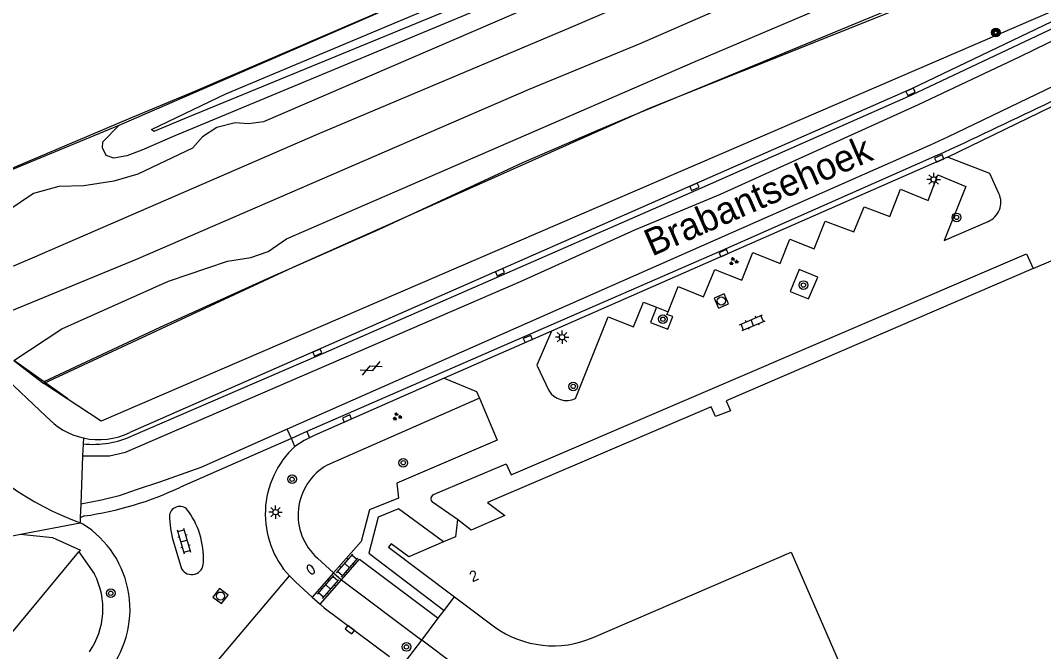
# Model space of a CAD drawing. Extents: x 136000 to 141014, y 402000 to 403500.
# Drawn here: x 139175.2 to 139269.8, y 402178.7 to 402237.1 of the extents above; entities that cross this region are included whole.
import ezdxf

# ---------------------------------------------------------------- set-up
doc = ezdxf.new("R2010")
doc.units = 0
for name, color, linetype in [('gg-afsc-draadraster', 7, 'Continuous'), ('gg-afsc-hekwerk', 7, 'Continuous'), ('gg-afsc-lijn draadraster', 7, 'Continuous'), ('gg-anno-huisnummerreeks BGT', 7, 'Continuous'), ('gg-anno-openbare ruimte label', 7, 'Continuous'), ('gg-aspt-spoorlijn', 7, 'Continuous'), ('gg-bbg-hoofdgebouw', 7, 'Continuous'), ('gg-knt-verharding', 7, 'Continuous'), ('gg-knt-verharding nz', 7, 'Continuous'), ('gt-grn-groengrens', 7, 'Continuous'), ('gt-grn-vlakafsluiter', 7, 'Continuous'), ('gt-grn-weggrens', 7, 'Continuous'), ('gt-symb-boom', 7, 'Continuous'), ('gt-symb-brandkraan', 7, 'Continuous'), ('gt-symb-gesloten verharding', 7, 'Continuous'), ('gt-symb-groenvak', 7, 'Continuous'), ('gt-symb-klinker verharding', 7, 'Continuous'), ('gt-symb-kolk', 7, 'Continuous'), ('gt-symb-lichtmast', 7, 'Continuous'), ('gt-symb-portaalmast', 7, 'Continuous'), ('gt-symb-rioolschacht', 7, 'Continuous'), ('gx-grn-maaiveld', 7, 'Continuous')]:
    doc.layers.add(name, color=color, linetype=linetype)

# ---------------------------------------------------------------- blocks, each defined once
blk = doc.blocks.new('gt0-KOLK')
at = {"layer": 'gt-symb-kolk'}
blk.add_lwpolyline([(0, 0), (0.375, 0), (0.375, 0.4), (-0.375, 0.4), (-0.375, 0), (0, 0)], dxfattribs=at)
blk = doc.blocks.new('gt0-LMAST')
at = {"layer": 'gt-symb-lichtmast'}
for p, q in [((-0.182, 0.173), (-0.447, 0.438)), ((-0.005, 0.246), (-0.005, 0.621)), ((0.172, 0.173), (0.437, 0.438)), ((-0.255, -0.004), (-0.63, -0.004)), ((-0.182, -0.181), (-0.447, -0.446)), ((-0.005, -0.254), (-0.005, -0.629)), ((0.437, -0.446), (0.172, -0.181)), ((0.245, -0.004), (0.62, -0.004))]:
    blk.add_line(p, q, dxfattribs=at)
blk.add_circle((-0.005, -0.004), 0.25, dxfattribs=at)
blk = doc.blocks.new('gt0-BOOM')
at = {"layer": 'gt-symb-boom'}
for radius in [0.4, 0.2]:
    blk.add_circle((0, 0), radius, dxfattribs=at)
blk = doc.blocks.new('gt0-PORTM')
at = {"layer": 'gt-symb-portaalmast'}
for radius in [0.4, 0.33, 0.27, 0.21, 0.15]:
    blk.add_circle((0, 0), radius, dxfattribs=at)
blk = doc.blocks.new('gt0-KL1')
at = {"layer": 'gt-symb-klinker verharding'}
for p, q in [((-1.15, 0.3), (1.15, 0.3)), ((-1, -0.3), (-1, 0.3)), ((-0.5, 0.3), (-0.5, 0.45)), ((0, -0.3), (0, 0.3)), ((0.5, 0.3), (0.5, 0.45)), ((1, -0.3), (1, 0.3)), ((-1.15, -0.3), (1.15, -0.3)), ((-0.5, -0.45), (-0.5, -0.3)), ((0.5, -0.45), (0.5, -0.3))]:
    blk.add_line(p, q, dxfattribs=at)
blk = doc.blocks.new('gt0-RS')
at = {"layer": 'gt-symb-rioolschacht'}
blk.add_lwpolyline([(-0.5, -0.5), (0.5, -0.5), (0.5, 0.5), (-0.5, 0.5)], close=True, dxfattribs=at)
blk.add_circle((0, 0), 0.375, dxfattribs=at)
blk = doc.blocks.new('gt0-GRVAK')
at = {"layer": 'gt-symb-groenvak'}
for p, q in [((-0.11, 0.189), (-0.228, 0.24)), ((-0.182, 0.153), (0.088, 0.153)), ((-0.091, 0.211), (-0.156, 0.322)), ((-0.047, 0.214), (-0.047, 0.393)), ((-0.004, 0.211), (0.061, 0.322)), ((0.015, 0.189), (0.133, 0.24)), ((0.262, -0.052), (0.197, 0.059)), ((0.305, -0.049), (0.305, 0.13)), ((0.349, -0.052), (0.414, 0.059)), ((-0.245, -0.228), (-0.363, -0.177)), ((-0.318, -0.264), (-0.047, -0.264)), ((-0.226, -0.206), (-0.291, -0.095)), ((-0.183, -0.203), (-0.183, -0.024)), ((-0.139, -0.206), (-0.074, -0.095)), ((-0.12, -0.228), (-0.002, -0.177)), ((0.243, -0.074), (0.125, -0.023)), ((0.17, -0.11), (0.441, -0.11)), ((0.368, -0.074), (0.486, -0.023))]:
    blk.add_line(p, q, dxfattribs=at)
blk = doc.blocks.new('gt0-GESVH1')
at = {"layer": 'gt-symb-gesloten verharding'}
for p, q in [((-0.992, -0.261), (0.008, 0.239)), ((0.008, -0.261), (-0.992, 0.239)), ((0.008, 0.239), (1.008, -0.261)), ((1.008, 0.239), (0.008, -0.261))]:
    blk.add_line(p, q, dxfattribs=at)
blk = doc.blocks.new('gt0-BR')
at = {"layer": 'gt-symb-brandkraan'}
for centre, radius, start, end in [((-0.244, 0), 0.206, 107.56694, 252.43307), ((0.599, -2.664), 3, 106.89205, 107.56694), ((0, -0.691), 0.938, 73.10799, 106.89205), ((-0.599, -2.664), 3, 72.43309, 73.10799), ((0.244, 0), 0.206, 287.56695, 72.43309), ((0.599, 2.664), 3, 252.43307, 253.10797), ((0, 0.691), 0.938, 253.10797, 286.89206), ((-0.599, 2.664), 3, 286.89206, 287.56695)]:
    blk.add_arc(centre, radius, start, end, dxfattribs=at)

msp = doc.modelspace()

# ---------------------------------------------------------------- linework, layer by layer
at = {"layer": 'gg-afsc-draadraster'}
for p, q in [((139263.639, 402241.135), (139233.368, 402228.983)), ((139233.368, 402228.983), (139200.366, 402214.225)), ((139200.366, 402214.225), (139177.331, 402203.516))]:
    msp.add_line(p, q, dxfattribs=at)
at = {"layer": 'gg-afsc-hekwerk'}
for p, q in [((139174.612, 402205.638), (139179.54, 402202.125)), ((139163.569, 402167.423), (139180.57, 402187.916)), ((139180.57, 402187.916), (139180.708, 402188.082)), ((139214.348, 402182.494), (139215.311, 402183.766)), ((139212.27, 402179.749), (139213.804, 402181.775)), ((139213.804, 402181.775), (139214.348, 402182.494)), ((139210.461, 402177.359), (139212.27, 402179.749))]:
    msp.add_line(p, q, dxfattribs=at)
for points in [[(139166.582, 402220.135), (139175.855, 402224.056), (139185.161, 402227.991), (139191.447, 402230.629), (139215.255, 402240.882), (139224.525, 402244.853), (139233.634, 402248.752), (139246.211, 402254.181), (139251.889, 402256.584), (139260.678, 402260.361), (139268.417, 402263.697), (139286.915, 402271.689), (139293.844, 402274.598), (139300.804, 402277.598), (139307.77, 402280.572), (139325.906, 402288.197)], [(139177.352, 402203.685), (139188.085, 402208.719), (139197.963, 402213.178), (139208.367, 402217.783), (139221.627, 402223.955), (139228.61, 402226.973), (139231.539, 402228.211), (139254.534, 402237.72), (139270.286, 402244.218), (139274.179, 402245.671), (139278.493, 402246.081)], [(139276.314, 402244.806), (139274.609, 402239.727), (139182.642, 402200.019), (139177.331, 402203.516)], [(139276.314, 402244.806), (139274.609, 402239.727), (139182.642, 402200.019), (139177.331, 402203.516)], [(139154.968, 402180.477), (139172.306, 402188.99), (139175.178, 402189.548)], [(139175.178, 402189.548), (139178.125, 402189.237), (139180.708, 402188.082)]]:
    msp.add_lwpolyline(points, dxfattribs=at)
at = {"layer": 'gg-afsc-lijn draadraster'}
for p, q in [((139263.639, 402241.135), (139233.368, 402228.983)), ((139233.368, 402228.983), (139200.366, 402214.225)), ((139200.366, 402214.225), (139177.331, 402203.516))]:
    msp.add_line(p, q, dxfattribs=at)
at = {"layer": 'gg-aspt-spoorlijn'}
for points in [[(138704.793, 402000), (138710.742, 402003.539), (138717.857, 402007.581), (138734.365, 402016.586), (138758.151, 402028.783), (138770.17, 402034.705), (138797.189, 402047.35), (138822.838, 402058.896), (138865.057, 402077.369), (138894.97, 402090.086), (139118.025, 402185.84), (139147.497, 402198.53), (139174.15, 402210.157), (139186.041, 402215.071), (139222.155, 402230.709), (139232.463, 402234.964), (139247.952, 402241.745), (139266.941, 402249.802), (139312.797, 402269.587), (139342.642, 402282.242)], [(139057.349, 402164.019), (139068.475, 402168.901), (139082.068, 402174.627), (139090.081, 402178.148), (139132.963, 402196.487), (139140.665, 402199.946), (139144.582, 402201.537), (139165.782, 402210.699), (139176.27, 402215.122), (139202.633, 402226.578), (139226.104, 402236.482), (139309.13, 402272.118)]]:
    msp.add_lwpolyline(points, dxfattribs=at)
at = {"layer": 'gg-bbg-hoofdgebouw'}
for p, q in [((139268.832, 402214.131), (139287.621, 402222.23)), ((139215.311, 402183.766), (139219.006, 402180.987))]:
    msp.add_line(p, q, dxfattribs=at)
for points in [[(139268.832, 402214.131), (139240.439, 402201.891), (139240.83, 402200.97), (139239.441, 402200.432), (139239.047, 402201.352), (139218.361, 402192.499), (139219.966, 402191.293), (139216.85, 402189.938), (139215.572, 402190.903)], [(139215.572, 402190.903), (139215.399, 402189.315), (139214.296, 402188.838)], [(139214.296, 402188.838), (139211.086, 402187.449), (139209.451, 402188.676), (139209.196, 402188.365), (139215.311, 402183.766)], [(139228.126, 402179.998), (139246.451, 402187.899), (139264.585, 402146.125)]]:
    msp.add_lwpolyline(points, dxfattribs=at)
msp.add_arc((139224.43, 402188.461), 9.235, 234.03138, 293.59034, dxfattribs=at)
at = {"layer": 'gg-knt-verharding'}
for p, q in [((139260.887, 402224.453), (139224.289, 402208.354)), ((139233.993, 402210.55), (139235.056, 402210.144)), ((139224.289, 402208.354), (139214.338, 402203.981)), ((139173.379, 402204.41), (139177.541, 402200.46)), ((139201.639, 402199.055), (139201.889, 402198.485)), ((139180.958, 402197.916), (139180.915, 402196.813)), ((139180.979, 402198.46), (139180.958, 402197.916)), ((139180.915, 402196.813), (139180.744, 402192.347)), ((139180.744, 402192.347), (139180.694, 402191.055)), ((139215.572, 402190.903), (139213.281, 402192.52)), ((139175.178, 402189.548), (139180.677, 402190.613)), ((139180.694, 402191.055), (139180.677, 402190.613)), ((139180.933, 402190.498), (139180.677, 402190.613)), ((139204.126, 402185.988), (139202.151, 402183.74)), ((139202.88, 402183.085), (139204.847, 402185.336)), ((139202.151, 402183.74), (139202.88, 402183.085)), ((139202.88, 402183.085), (139203.251, 402182.752)), ((139203.251, 402182.752), (139209.302, 402178.226))]:
    msp.add_line(p, q, dxfattribs=at)
for points in [[(139185.558, 402198.676), (139202.692, 402206.107), (139237.657, 402221.402), (139257.614, 402230.222), (139270.275, 402236.208), (139275.826, 402238.966), (139294.812, 402248.459)], [(139260.887, 402224.453), (139280.061, 402233.76), (139297.688, 402242.624)], [(139275.532, 402239.402), (139257.581, 402230.76), (139185.289, 402198.96)], [(139259.986, 402224.628), (139240.071, 402215.819), (139201.639, 402199.055)], [(139265.662, 402221.076), (139264.823, 402222.946), (139260.887, 402224.453)], [(139235.056, 402210.144), (139235.979, 402212.47), (139238.333, 402211.533), (139239.381, 402214.044), (139241.883, 402213.077), (139242.901, 402215.618), (139245.435, 402214.614), (139246.323, 402216.862), (139248.574, 402215.964), (139249.578, 402218.511), (139252.25, 402217.53), (139253.185, 402219.856), (139255.556, 402218.944), (139256.559, 402221.472), (139259.105, 402220.449), (139260.01, 402222.802), (139262.605, 402221.74), (139260.596, 402216.738), (139264.654, 402218.487)], [(139213.362, 402193.213), (139220.093, 402196.055), (139220.544, 402195.046), (139268.21, 402215.491), (139268.832, 402214.131)], [(139246.346, 402212.028), (139248.054, 402211.327), (139248.898, 402213.355), (139247.191, 402214.056), (139246.346, 402212.028)], [(139226.499, 402202.115), (139229.503, 402209.683), (139231.867, 402208.739), (139232.774, 402211.016), (139233.993, 402210.55)], [(139233.993, 402210.55), (139233.433, 402209.16), (139235.02, 402208.518), (139235.509, 402209.687), (139234.954, 402209.887), (139235.056, 402210.144)], [(139224.289, 402208.354), (139222.906, 402205.189), (139224.026, 402202.848)], [(139214.338, 402203.981), (139202.321, 402198.7), (139201.889, 402198.485)], [(139214.338, 402203.981), (139217.342, 402202.775), (139217.609, 402202.142)], [(139217.609, 402202.142), (139219.244, 402198.268), (139209.971, 402194.277)], [(139201.889, 402198.485), (139201.401, 402198.241), (139200.547, 402197.669)], [(139209.971, 402194.277), (139210.122, 402192.897), (139207.44, 402191.821), (139206.659, 402188.872), (139204.126, 402185.988)], [(139214.296, 402188.838), (139210.124, 402191.893), (139208.252, 402191.139), (139207.376, 402187.805), (139214.348, 402182.494)], [(139188.939, 402191.03), (139189.049, 402190.078), (139189.209, 402189.257), (139190.06, 402186.361)], [(139204.847, 402185.336), (139206.507, 402187.236), (139213.804, 402181.775)], [(139202.151, 402183.74), (139200.621, 402185.113), (139200.041, 402185.686)]]:
    msp.add_lwpolyline(points, dxfattribs=at)
for centre, radius, start, end in [((138944.991, 402903.251), 748.165, 294.899235, 296.573497), ((139263.883, 402220.278), 1.95, 293.30278, 24.15136), ((139225.67, 402203.855), 1.928, 211.50519, 295.47504), ((139182.412, 402204.879), 6.577, 222.21218, 257.41182), ((139182.417, 402204.89), 6.589, 257.39298, 295.84155), ((139181.862, 402206.743), 8.873, 264.14966, 294.61336), ((139206.285, 402191.425), 8.48, 132.57971, 222.58436), ((139213.519, 402192.843), 0.401, 112.97628, 233.6904), ((139189.912, 402191.143), 0.98, 50.8638, 186.61401), ((139184.646, 402187.345), 7.444, 356.89866, 37.76072), ((139175.976, 402182.606), 9.32, 319.39131, 57.86527), ((139191, 402186.894), 1.08, 209.58461, 2.52346)]:
    msp.add_arc(centre, radius, start, end, dxfattribs=at)
at = {"layer": 'gg-knt-verharding nz'}
for p, q in [((139201.639, 402199.055), (139200.215, 402198.421)), ((139181.048, 402191.243), (139180.694, 402191.055))]:
    msp.add_line(p, q, dxfattribs=at)
for points in [[(139180.915, 402196.813), (139183.399, 402196.813), (139184.868, 402197.136), (139221.41, 402212.946), (139231.994, 402217.727), (139239.904, 402221.036), (139258.222, 402229.308), (139267.628, 402233.762), (139297.48, 402248.374), (139306.63, 402252.982), (139314.008, 402256.259), (139322.953, 402260.326), (139391.193, 402289.957), (139397.506, 402292.781), (139447.217, 402314.262), (139467.116, 402322.662), (139500.492, 402337.372)], [(139502.015, 402333.927), (139315.459, 402252.805), (139304.68, 402247.796), (139294.667, 402242.787), (139284.725, 402237.785), (139260.891, 402226.303), (139259.287, 402225.544), (139199.84, 402199.269)], [(139199.84, 402199.269), (139191.836, 402195.732), (139188.129, 402194.412), (139185.857, 402193.658), (139184.302, 402193.116), (139182.653, 402192.692), (139180.744, 402192.347)], [(139200.215, 402198.421), (139197.334, 402197.139), (139189.967, 402193.909)]]:
    msp.add_lwpolyline(points, dxfattribs=at)
for centre, radius, start, end in [((139190.382, 402216.957), 28.074, 219.69908, 249.77691), ((139176.722, 402221.968), 31.028, 278.01457, 295.26955)]:
    msp.add_arc(centre, radius, start, end, dxfattribs=at)
at = {"layer": 'gt-grn-groengrens'}
for p, q in [((139217.609, 402202.142), (139203.528, 402195.954)), ((139180.57, 402187.916), (139182.023, 402185.845)), ((139202.625, 402187.346), (139204.126, 402185.988)), ((139204.847, 402185.336), (139212.27, 402179.749)), ((139215.393, 402177.411), (139212.27, 402179.749))]:
    msp.add_line(p, q, dxfattribs=at)
for centre, radius, start, end in [((139206.173, 402191.325), 5.331, 119.74828, 228.2746), ((139175.724, 402182.656), 7.06, 325.6192, 26.85441)]:
    msp.add_arc(centre, radius, start, end, dxfattribs=at)
at = {"layer": 'gt-grn-vlakafsluiter'}
msp.add_line((139204.126, 402185.988), (139204.847, 402185.336), dxfattribs=at)
at = {"layer": 'gt-grn-weggrens'}
for p, q in [((139200.215, 402198.421), (139199.84, 402199.269)), ((139200.547, 402197.669), (139200.215, 402198.421)), ((139188.909, 402172.559), (139200.041, 402185.686))]:
    msp.add_line(p, q, dxfattribs=at)
at = {"layer": 'gx-grn-maaiveld'}
for p, q in [((139208.217, 402237.761), (139184.25, 402227.366)), ((139184.25, 402227.366), (139174.285, 402223.245)), ((139174.543, 402205.616), (139177.331, 402203.516))]:
    msp.add_line(p, q, dxfattribs=at)
for points in [[(139377.803, 402308.134), (139228.877, 402243.873), (139190.671, 402228.138), (139187.511, 402226.824), (139187.296, 402227.013), (139194.144, 402230.293)], [(139194.144, 402230.293), (139228.149, 402244.61), (139353.783, 402298.336)], [(139174.543, 402205.616), (139178.999, 402208.554), (139188.852, 402212.983), (139194.308, 402214.836), (139196.455, 402215.17), (139198.078, 402215.714), (139199.774, 402216.876), (139237.573, 402233.301), (139257.118, 402241.641), (139288.48, 402254.99), (139310.181, 402264.5), (139330.74, 402273.202), (139360.522, 402285.775)], [(139323.809, 402283.764), (139322.227, 402283.528), (139321.277, 402283.221), (139320.397, 402282.748), (139319.252, 402281.944), (139318.368, 402281.477), (139317.245, 402281.056), (139260.922, 402256.609), (139259.976, 402256.288), (139258.413, 402255.954), (139257.284, 402255.55), (139256.223, 402254.991), (139255.086, 402254.176), (139254.559, 402253.89), (139226.425, 402241.856), (139189.435, 402226.429), (139186.398, 402225.089), (139184.999, 402224.563), (139183.81, 402224.361), (139183.102, 402224.603), (139182.758, 402225.306), (139182.777, 402225.868), (139184.25, 402227.366)], [(139255.808, 402252.842), (139197.626, 402227.719), (139196.253, 402227.516), (139195.025, 402227.613), (139193.331, 402227.18), (139191.988, 402226.321), (139191.076, 402225.273), (139186.024, 402222.876), (139183.805, 402222.211), (139181.021, 402221.782), (139178.699, 402221.725), (139176.378, 402221.098), (139173.892, 402219.432), (139171.556, 402217.449), (139168.123, 402215.153), (139164.586, 402213.709)]]:
    msp.add_lwpolyline(points, dxfattribs=at)

# ---------------------------------------------------------------- block references
at = {"layer": 'gt-symb-boom'}
for p in [(139261.744, 402218.875), (139247.574, 402212.614), (139234.58, 402209.453), (139226.293, 402203.231), (139210.57, 402196.164), (139200.289, 402194.643), (139183.519, 402184.088), (139210.86, 402179.119)]:
    msp.add_blockref('gt0-BOOM', p, dxfattribs=at)
at = {"layer": 'gt-symb-brandkraan', "rotation": 124.73862528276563}
msp.add_blockref('gt0-BR', (139202.01, 402186.288), dxfattribs=at)
at = {"layer": 'gt-symb-gesloten verharding', "rotation": 23.694971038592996}
msp.add_blockref('gt0-GESVH1', (139207.587, 402204.901), dxfattribs=at)
at = {"layer": 'gt-symb-groenvak'}
for p in [(139241.106, 402214.801), (139209.986, 402200.435)]:
    msp.add_blockref('gt0-GRVAK', p, dxfattribs=at)
at = {"layer": 'gt-symb-klinker verharding'}
for p, rotation in [((139242.849, 402209.119), 23.206114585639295), ((139190.275, 402188.925), -73.86579540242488), ((139205.379, 402186.654), 48.85180488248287), ((139203.618, 402184.674), 48.85180488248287)]:
    msp.add_blockref('gt0-KL1', p, dxfattribs=dict(at, rotation=rotation))
at = {"layer": 'gt-symb-kolk'}
for p, rotation in [((139257.565, 402230.32), 23.89847787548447), ((139260.217, 402224.143), 23.898477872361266), ((139237.579, 402221.526), 23.89847787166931), ((139240.273, 402215.379), 23.898477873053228), ((139219.591, 402213.611), 23.770475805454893), ((139222.173, 402207.435), 23.77047580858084), ((139202.704, 402206.176), 23.770475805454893), ((139205.448, 402200.077), 23.77047580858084), ((139205.509, 402180.561), -36.78969964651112)]:
    msp.add_blockref('gt0-KOLK', p, dxfattribs=dict(at, rotation=rotation))
at = {"layer": 'gt-symb-lichtmast'}
for p in [(139259.629, 402222.384), (139225.261, 402207.788), (139198.757, 402191.598)]:
    msp.add_blockref('gt0-LMAST', p, dxfattribs=at)
at = {"layer": 'gt-symb-portaalmast', "rotation": 23.386642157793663}
msp.add_blockref('gt0-PORTM', (139265.36, 402235.98), dxfattribs=at)
at = {"layer": 'gt-symb-rioolschacht'}
for p, rotation in [((139239.982, 402211.137), -156.1771005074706), ((139193.66, 402183.829), -37.80965211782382)]:
    msp.add_blockref('gt0-RS', p, dxfattribs=dict(at, rotation=rotation))

# ---------------------------------------------------------------- texts
at = {"layer": 'gg-anno-huisnummerreeks BGT'}
msp.add_text('2', height=1, rotation=23.4, dxfattribs=at).set_placement((139216.957, 402185.087))
at = {"layer": 'gg-anno-openbare ruimte label'}
msp.add_text('Brabantsehoek', height=2.5, rotation=23.6, dxfattribs=at).set_placement((139233.564, 402215.236))

doc.saveas('drawing.dxf')
